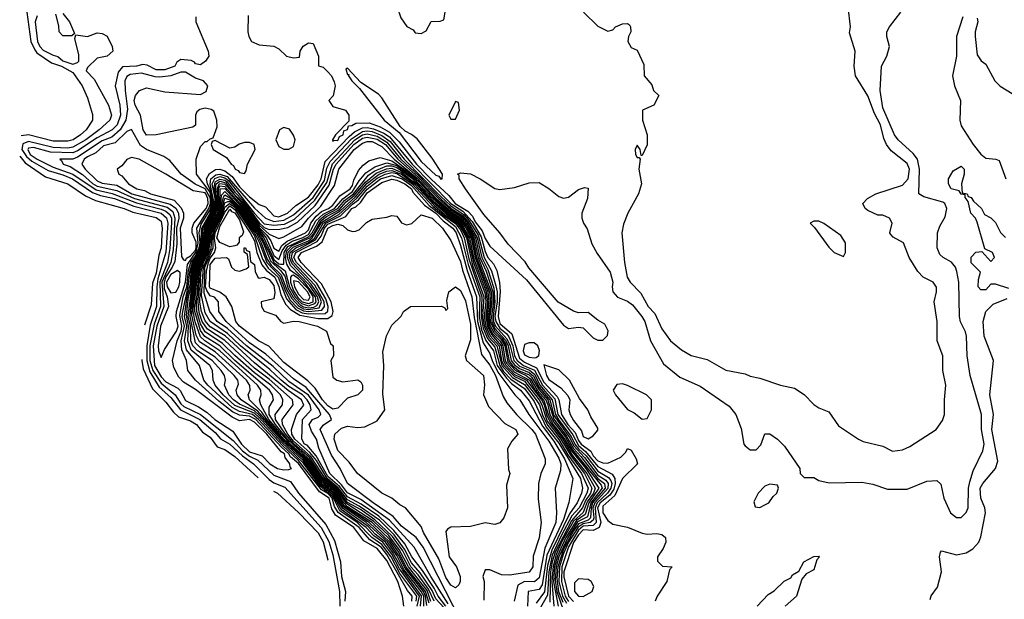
# Model space of a CAD drawing. Header units: inches. Extents: x 2380053 to 2584298, y 380219 to 546618.
# Tile 318 of 656: x 2533454 to 2537465, y 414378 to 416739. Entities that reach past the tile are written whole.
import ezdxf

# ---------------------------------------------------------------- set-up
doc = ezdxf.new("R2010")
doc.units = ezdxf.units.IN
doc.header["$MEASUREMENT"] = 0
doc.layers.add('C5431', color=7, linetype='Continuous')

msp = doc.modelspace()

# ---------------------------------------------------------------- linework, layer by layer
at = {"layer": 'C5431', "color": 2}
for points, elevation in [([(2535050, 416835.3), (2535006.4, 416833.6), (2534992, 416810), (2534991.3, 416790), (2535006.4, 416746.4), (2535031.6, 416711.6), (2535056.9, 416696.9), (2535065.4, 416685.4), (2535090, 416682), (2535110, 416694), (2535130, 416732), (2535167.3, 416732.7), (2535182, 416738), (2535188, 416770), (2535150, 416808), (2535110, 416828), (2535070, 416828)], 22), ([(2534130, 416525.3), (2534110, 416525.3), (2534070.1, 416509.9), (2534025, 416505), (2534005.7, 416505.7), (2533950, 416521.4), (2533904.5, 416515.5), (2533890, 416507.6), (2533882.3, 416490), (2533883.2, 416450), (2533893.8, 416373.8), (2533885.8, 416330), (2533863.7, 416290), (2533830, 416260.9), (2533790, 416245.4), (2533690, 416179.1), (2533670, 416171.2), (2533618, 416170), (2533624.9, 416164.9), (2533630.7, 416150), (2533660.3, 416140.3), (2533710, 416107.8), (2533750, 416072), (2533770, 416060.3), (2533850, 416043.3), (2533921.3, 416010), (2534054.7, 415974.7), (2534077.8, 415957.8), (2534086.4, 415930), (2534078.7, 415801.3), (2534069.1, 415750), (2534033.6, 415670), (2534041.5, 415570), (2534012.4, 415490), (2533998.2, 415410), (2534002.6, 415330), (2534030, 415283.9), (2534050, 415263.7), (2534098.2, 415238.2), (2534107.6, 415227.6), (2534130, 415187.1), (2534182, 415162), (2534218.1, 415138.1), (2534249.1, 415110), (2534321.9, 415061.9), (2534357.4, 415010), (2534390, 414978.9), (2534442.5, 414962.5), (2534473.1, 414930), (2534503.8, 414910), (2534530, 414904.4), (2534550, 414907), (2534562, 414910), (2534556, 414916), (2534555.1, 414930), (2534535.8, 414955.8), (2534532.3, 414970), (2534519, 414979), (2534460.4, 415050), (2534410, 415099.4), (2534390, 415110.3), (2534350, 415105), (2534319, 415119), (2534170, 415232.9), (2534121.8, 415261.8), (2534103, 415283), (2534082, 415322), (2534077.2, 415350), (2534095.6, 415430), (2534111.6, 415470), (2534115, 415490), (2534106.9, 415533.1), (2534120.5, 415610), (2534134.5, 415650), (2534141.4, 415718.6), (2534151.6, 415750), (2534170, 415776), (2534185.4, 415810), (2534188.6, 415830), (2534184.9, 415870), (2534193.8, 415906.2), (2534230, 415964.7), (2534236.4, 415990), (2534230, 416035.8), (2534174.3, 416110), (2534173.2, 416170), (2534190, 416222), (2534210, 416242), (2534218, 416242), (2534230, 416254), (2534242, 416258), (2534258, 416302), (2534257, 416330), (2534245.6, 416365.6), (2534233.6, 416373.6), (2534210, 416378.7), (2534187.3, 416372.7), (2534176.1, 416363.9), (2534170.4, 416350), (2534170.5, 416309.5), (2534159.1, 416300.9), (2534010, 416269.6), (2533970, 416267.8), (2533957.4, 416290), (2533946.3, 416350), (2533925.1, 416390), (2533920.5, 416410), (2533925.6, 416430), (2533941.6, 416450), (2533970, 416460.9), (2534045.1, 416445.1), (2534190, 416434.6), (2534214.2, 416445.8), (2534220.7, 416470), (2534202.7, 416490), (2534170, 416500.3)], 18), ([(2534790, 416541.2), (2534783.4, 416536.6), (2534790, 416516), (2534795.3, 416515.3), (2534794, 416510), (2534807.2, 416490), (2534838.3, 416458.3), (2534939.5, 416330), (2534999.6, 416279.6), (2535090, 416161.8), (2535150, 416105.5), (2535161.7, 416101.7), (2535170, 416089), (2535175.3, 416090), (2535176.4, 416110), (2535134.3, 416174.3), (2535072.9, 416252.9), (2535050.8, 416270.8), (2535024.2, 416284.2), (2535004.2, 416304.2), (2534930, 416420.5), (2534915.3, 416435.3), (2534843.3, 416483.3)], 22), ([(2535230, 416406), (2535202, 416350), (2535210, 416334), (2535230, 416334), (2535246, 416370), (2535242, 416402)], 22), ([(2533910, 416291.6), (2533890, 416282.7), (2533843.1, 416236.9), (2533795.7, 416224.3), (2533763.6, 416196.4), (2533730, 416180.3), (2533716.9, 416170), (2533706.7, 416150), (2533720.9, 416130), (2533770, 416082.5), (2533790, 416073.1), (2533850, 416064.4), (2533910.3, 416030), (2534067.4, 415987.4), (2534090.4, 415970.4), (2534101, 415950), (2534101.8, 415930), (2534093.1, 415890), (2534094.2, 415825.8), (2534085.9, 415754.1), (2534075.7, 415730), (2534048.9, 415691.1), (2534042.4, 415670), (2534043.2, 415643.2), (2534055, 415610), (2534059.8, 415570), (2534028.1, 415490), (2534018.6, 415410), (2534019.5, 415390), (2534030, 415362), (2534044.2, 415395.8), (2534093.3, 415470), (2534099.1, 415490), (2534092.1, 415530), (2534093.4, 415550), (2534129.2, 415669.2), (2534137.9, 415742.1), (2534173.6, 415793.6), (2534181.1, 415830), (2534175.7, 415890), (2534223.9, 415970), (2534231.5, 415990), (2534231.2, 416010), (2534210, 416050.3), (2534169.4, 416069.4), (2534111.2, 416110), (2534065.1, 416165.1), (2534041.2, 416181.2), (2533970, 416209.7), (2533946.8, 416226.8)], 22), ([(2534530, 416299), (2534512, 416290), (2534498, 416250), (2534510, 416222), (2534530, 416211.3), (2534550, 416211.3), (2534570, 416222), (2534576, 416250), (2534570, 416268), (2534552.9, 416292.9)], 18), ([(2534250, 416246), (2534238, 416242), (2534234, 416230), (2534242, 416210), (2534296.8, 416176.8), (2534316, 416150), (2534324.9, 416144.9), (2534331.3, 416130), (2534344.7, 416124.7), (2534350, 416116), (2534370, 416112), (2534377.2, 416122.8), (2534382, 416150), (2534414, 416210), (2534408.7, 416230), (2534390, 416238), (2534370, 416238), (2534348.1, 416231.9), (2534330, 416219), (2534310, 416215.3)], 18), ([(2533910, 416176.9), (2533890.4, 416169.6), (2533870, 416144), (2533851.3, 416130), (2533858, 416110), (2533870, 416102.8), (2533897.1, 416070), (2533930.8, 416050), (2533962.7, 416042.7), (2533986.4, 416030), (2534083.2, 416003.2), (2534112, 415972), (2534120.7, 415950), (2534121.3, 415930), (2534108.2, 415890), (2534113.7, 415773.7), (2534120.7, 415760.7), (2534130, 415758.3), (2534133, 415767), (2534150, 415777.4), (2534170, 415800.1), (2534173.2, 415810), (2534173.1, 415833.1), (2534156.7, 415870), (2534156.1, 415890), (2534163.5, 415910), (2534214.3, 415970), (2534221.8, 415990), (2534221, 416010), (2534212.6, 416030), (2534210, 416034), (2534161, 416041), (2534050, 416109.7), (2533941.2, 416170)], 26), ([(2534310, 415814), (2534270, 415831.2), (2534257.8, 415850), (2534270, 415896.1), (2534310, 415966.4), (2534317.4, 415957.4), (2534330, 415952), (2534350, 415923.9), (2534365.5, 415874.5), (2534359.9, 415860.1), (2534348.2, 415850), (2534347.5, 415832.5), (2534339.1, 415820.9), (2534330, 415817.2)], -42), ([(2536710, 415918), (2536690, 415918), (2536674, 415910), (2536692, 415892), (2536750, 415812), (2536772, 415790), (2536810, 415774), (2536818, 415790), (2536818, 415830), (2536799, 415859), (2536730, 415908.7)], 26), ([(2534430, 415686), (2534449.6, 415690.4), (2534470, 415681.1), (2534490, 415655.5), (2534493.2, 415626.8), (2534490, 415601.2), (2534438, 415590), (2534439.1, 415570), (2534450, 415551), (2534495.5, 415535.5), (2534518, 415510), (2534530, 415502.8), (2534569.5, 415510.5), (2534592, 415510), (2534666.8, 415490), (2534704, 415470), (2534719.8, 415419.8), (2534731, 415410), (2534732, 415370), (2534722, 415350), (2534730, 415282.8), (2534746, 415270), (2534770, 415264), (2534832, 415272), (2534843.6, 415263.6), (2534851.3, 415250), (2534851, 415230), (2534832, 415210), (2534790, 415197.2), (2534750, 415155.8), (2534730, 415151.7), (2534710, 415165.6), (2534688.1, 415190), (2534657.6, 415237.6), (2534628, 415268), (2534530, 415342.6), (2534468.4, 415408.4), (2534426.6, 415430), (2534349.8, 415490), (2534334.8, 415510), (2534318, 415570), (2534294.8, 415610), (2534270, 415628.4), (2534230, 415644.8), (2534227.5, 415650), (2534230, 415742), (2534250, 415767.1), (2534296, 415770), (2534304.1, 415764.1), (2534317.3, 415730), (2534330, 415719.1), (2534350, 415714.8), (2534376.5, 415723.5), (2534388, 415732), (2534382, 415782), (2534368.9, 415791.1), (2534368, 415810), (2534374, 415810), (2534378, 415798), (2534390, 415794), (2534394.4, 415754.4), (2534410, 415742), (2534412.8, 415712.8), (2534424.7, 415690)], -42), ([(2534096.9, 415716.9), (2534070, 415700.2), (2534052.5, 415670), (2534055.1, 415650), (2534070, 415626), (2534090, 415628.7), (2534102.3, 415650), (2534106.4, 415670), (2534107.8, 415707.8)], 26), ([(2534570, 415697.4), (2534563.3, 415696.7), (2534556.8, 415690), (2534557.1, 415670), (2534570, 415634.7), (2534587.4, 415607.4), (2534605, 415590), (2534630, 415583), (2534649.2, 415590), (2534650, 415610.7), (2534630, 415640.4), (2534590, 415683.4)], -14), ([(2534570, 415674.8), (2534574, 415650), (2534590, 415620.4), (2534610, 415599), (2534630, 415596.2), (2534637.5, 415610), (2534626.6, 415630), (2534590, 415670.9)], -10), ([(2535390, 414682.7), (2535350, 414689.6), (2535290, 414674), (2535210, 414671.1), (2535196.7, 414663.3), (2535190, 414653.2), (2535203.1, 414550), (2535233.4, 414510), (2535248.8, 414470), (2535248.4, 414450), (2535243.1, 414436.9), (2535230, 414424.5), (2535210, 414435.1), (2535190, 414466.3), (2535162, 414542), (2535099.7, 414650), (2535090, 414674.5), (2535025.2, 414750), (2535002.5, 414762.5), (2534970, 414789.4), (2534930, 414809.6), (2534830, 414889.7), (2534795.7, 414935.7), (2534750, 414984), (2534734.7, 415030), (2534737.6, 415050), (2534765, 415075), (2534790, 415082.8), (2534830, 415077.1), (2534859.5, 415080.5), (2534910, 415104.7), (2534942, 415150), (2534933.6, 415213.6), (2534937.2, 415330), (2534933.6, 415386.4), (2534948.9, 415451.1), (2534970, 415494), (2535008.4, 415531.6), (2535018, 415550), (2535046, 415570), (2535172, 415572), (2535185.4, 415565.4), (2535190, 415554), (2535198, 415562), (2535194.6, 415594.6), (2535202.7, 415630), (2535230, 415650.7), (2535250, 415635.5), (2535270, 415593.4), (2535290, 415498), (2535290, 415435.3), (2535268.4, 415370), (2535274.9, 415350), (2535343, 415290), (2535348, 415252), (2535344, 415210), (2535363.4, 415163.4), (2535430, 415093.4), (2535474.8, 415070), (2535482.8, 415050), (2535458.5, 415021.5), (2535441, 414990), (2535446, 414906), (2535450.8, 414890), (2535436.9, 414843.1), (2535441, 414750), (2535426, 414710), (2535410.5, 414689.5)], -42), ([(2535550, 415422.7), (2535530, 415422), (2535510, 415415.1), (2535504.7, 415390), (2535510, 415373.4), (2535530, 415364), (2535550, 415361.6), (2535558, 415362), (2535569.3, 415370.7), (2535571.5, 415391.5), (2535565.2, 415410)], 18), ([(2535590, 415333.2), (2535600.7, 415290), (2535610, 415272.4), (2535658.6, 415238.6), (2535687.5, 415207.5), (2535694.8, 415190), (2535691, 415150), (2535697.3, 415130), (2535710, 415105.5), (2535743.4, 415063.4), (2535750, 415040.7), (2535770, 415030.8), (2535790, 415044), (2535810, 415066), (2535810, 415075.3), (2535781.3, 415121.3), (2535769.3, 415150), (2535735.3, 415195.3), (2535693.3, 415270), (2535650, 415312.8)], 18), ([(2535910, 415255.3), (2535887.3, 415252.7), (2535871.3, 415230), (2535881, 415210), (2535930, 415151.3), (2535957.3, 415137.3), (2535990, 415112), (2536010, 415114), (2536028, 415150), (2536028, 415190), (2536008, 415210), (2535930, 415248.7)], 18), ([(2536510, 414846), (2536490, 414838), (2536462, 414810), (2536445.4, 414774.6), (2536450, 414754), (2536470, 414752), (2536490, 414762), (2536506, 414770), (2536523.1, 414796.9), (2536538, 414810), (2536546, 414830), (2536542, 414842)], 18), ([(2535730, 414460.7), (2535714.6, 414445.4), (2535714.9, 414410), (2535730, 414390.6), (2535750, 414388.9), (2535786.6, 414410), (2535793.6, 414430), (2535782.7, 414450), (2535770, 414458.4)], 14)]:
    msp.add_lwpolyline(points, close=True, dxfattribs=dict(at, elevation=elevation))
for points, elevation in [([(2535751.3, 416770), (2535810, 416712), (2535850, 416692), (2535870, 416698), (2535882, 416710), (2535910, 416722), (2535930, 416722.8), (2535938, 416718), (2535942.8, 416710), (2535944, 416690), (2535934.8, 416670), (2535932, 416650), (2535945.4, 416625.4), (2535970, 416614), (2535996.9, 416556.9), (2535998, 416510), (2536030, 416474), (2536036, 416450), (2536058, 416430), (2536038, 416390), (2535992, 416370), (2535991.3, 416330), (2536011, 416270), (2536010.9, 416229.1), (2535990, 416186), (2535986, 416186), (2535982, 416210), (2535970, 416228), (2535961, 416210), (2535962.8, 416190), (2535970, 416178), (2535978, 416178), (2535982, 416170), (2535976, 416130), (2535986.8, 416070), (2535974.8, 416030), (2535931.3, 415950), (2535914.4, 415905.6), (2535907.3, 415870), (2535918.7, 415750), (2535928.8, 415690), (2535940.5, 415670), (2535985.1, 415625.1), (2536014.9, 415570), (2536042.3, 415542.3), (2536070, 415478.8), (2536105.5, 415430), (2536150, 415393.4), (2536190, 415370.7), (2536254.4, 415354.4), (2536331, 415311), (2536410, 415296), (2536430, 415286), (2536470, 415278), (2536554, 415250), (2536610, 415238), (2536650, 415211.3), (2536690, 415171), (2536710, 415158), (2536750, 415142), (2536790, 415084.7), (2536872, 415030), (2536890, 415021), (2536970, 415001), (2537010, 414981), (2537050, 414986), (2537080.2, 414999.8), (2537188, 415070), (2537213.6, 415106.4), (2537222, 415130), (2537221.2, 415190), (2537226.6, 415250), (2537215.1, 415310), (2537214.5, 415370), (2537192, 415430), (2537192, 415510), (2537179.3, 415590), (2537189, 415630), (2537188.9, 415648.9), (2537175.3, 415670), (2537135.3, 415690), (2537112.9, 415712.9), (2537077.2, 415770), (2537055.3, 415830), (2537012.9, 415852.9), (2537003.2, 415863.2), (2536999, 415870), (2537008.7, 415910), (2536998, 415930), (2536970, 415942), (2536950, 415942), (2536910, 415962), (2536898, 415970), (2536888.7, 415990), (2536908, 416010), (2536942, 416030), (2537050, 416064.9), (2537073.3, 416090), (2537079.8, 416130), (2537070, 416153.6), (2537005.1, 416205.1), (2536985.6, 416230), (2536974.5, 416254.5), (2536961.1, 416310), (2536936.8, 416356.8), (2536910, 416429), (2536859, 416510), (2536853.2, 416550), (2536857.2, 416610), (2536834.6, 416685.4), (2536839, 416710), (2536829.1, 416790.9)], 22), ([(2533482.6, 416770), (2533499.7, 416650), (2533515.4, 416615.4), (2533524, 416604), (2533583.1, 416563.1), (2533624.2, 416550), (2533670, 416523.7), (2533708.2, 416470), (2533730, 416421), (2533750, 416352), (2533750.4, 416330), (2533724.4, 416290), (2533701.3, 416270), (2533672.2, 416250), (2533650, 416244.1), (2533590, 416243.7), (2533490, 416269.1), (2533459.7, 416265.3)], 6), ([(2533525, 416755), (2533516.4, 416730), (2533526.3, 416650), (2533535.9, 416630), (2533550, 416615), (2533590, 416594.3), (2533610, 416589.2), (2533630, 416571.1), (2533670, 416558.2), (2533690, 416564.4), (2533694.3, 416570), (2533695.2, 416595.2), (2533678, 416662), (2533683.1, 416676.9), (2533730, 416670.7), (2533770, 416684.7), (2533790, 416682), (2533810, 416672), (2533830.8, 416630), (2533834, 416610), (2533810.3, 416589.7), (2533770, 416582), (2533730, 416544), (2533724.4, 416530), (2533756.9, 416496.9), (2533816.4, 416390), (2533828.4, 416350), (2533821.1, 416330), (2533778.3, 416290), (2533723.2, 416250), (2533670, 416219.2), (2533650, 416215.6), (2533590, 416217.6), (2533490, 416243.1), (2533466.3, 416233.7), (2533462.9, 416210), (2533481.4, 416181.4), (2533502.9, 416162.9), (2533570, 416124.2), (2533630, 416106.7), (2533669.1, 416090), (2533750, 416035.4), (2533782.6, 416022.6), (2533840.3, 416010), (2533919.4, 415979.4), (2534030, 415950.9), (2534052.2, 415932.2), (2534056.9, 415910), (2534050, 415792), (2534017.2, 415682.8), (2534012.3, 415650), (2534011.6, 415570), (2533985.6, 415494.4), (2533971.7, 415410), (2533971.3, 415350), (2533983.8, 415303.8), (2534022.2, 415242.2), (2534070, 415199.4), (2534108.9, 415148.9), (2534187.7, 415110), (2534250, 415057.3), (2534272, 415032), (2534310, 415010.1), (2534361.6, 414961.6), (2534406.5, 414930), (2534470, 414865.6), (2534490, 414852.5), (2534534.4, 414834.4), (2534682.6, 414670), (2534713.2, 414613.2), (2534730, 414559.3), (2534757.5, 414410), (2534758.3, 414350)], 10), ([(2534171.3, 416750), (2534171.3, 416730), (2534222, 416610), (2534224.7, 416590), (2534211.3, 416570), (2534190, 416555.3), (2534170, 416559), (2534165.8, 416565.8), (2534152, 416572), (2534110, 416577), (2534094.3, 416565.7), (2534086, 416550), (2534045.7, 416534.3), (2534010, 416534.2), (2533972.9, 416552.9), (2533955.7, 416555.7), (2533930, 416549.9), (2533873, 416547), (2533855.2, 416524.8), (2533842.3, 416470), (2533861.6, 416390), (2533864.3, 416350), (2533850.8, 416310), (2533830.2, 416290), (2533770, 416257.6), (2533690, 416204.6), (2533670, 416196.4), (2533579.2, 416199.2), (2533510, 416218.2), (2533490, 416214.8), (2533487, 416210), (2533497.1, 416190), (2533524.7, 416170), (2533590, 416137.5), (2533670, 416109.6), (2533765.3, 416045.3), (2533831.4, 416031.4), (2533930, 415992.6), (2534030, 415966.6), (2534050, 415959.2), (2534065.6, 415945.6), (2534071.9, 415930), (2534072.3, 415912.3), (2534066.3, 415806.3), (2534055.5, 415750), (2534024.3, 415670), (2534027, 415570), (2534001.4, 415498.6), (2533984.3, 415410), (2533984, 415350), (2533996.5, 415310), (2534030, 415258.3), (2534086.8, 415210), (2534110, 415173.7), (2534122.4, 415162.4), (2534190.2, 415130), (2534324.2, 415024.2), (2534362.2, 414982.2), (2534390, 414960.9), (2534424, 414944), (2534490, 414883.8), (2534557.1, 414857.1), (2534589.6, 414809.6), (2534701.9, 414681.9), (2534736.6, 414616.6), (2534761.2, 414530), (2534765.4, 414470), (2534781.4, 414410), (2534779.3, 414370)], 14), ([(2533630, 416764), (2533657.1, 416730), (2533676.9, 416683.1), (2533666.4, 416673.6), (2533630, 416672.7), (2533615.1, 416690), (2533613.8, 416713.8), (2533601.5, 416761.5)], 10), ([(2534384.7, 416755.3), (2534382.8, 416690), (2534387.3, 416670), (2534398.8, 416650), (2534430, 416636.3), (2534490, 416630.7), (2534510, 416620.7), (2534541, 416590), (2534570, 416583.1), (2534593.8, 416586.2), (2534596.9, 416610), (2534608.4, 416631.6), (2534630, 416644.2), (2534650, 416642), (2534671.8, 416590), (2534671.3, 416551.3), (2534690, 416546), (2534710, 416526.8), (2534724, 416510), (2534734.8, 416485.2), (2534738.8, 416470), (2534731.1, 416428.9), (2534714, 416410), (2534730, 416384.7), (2534782, 416370), (2534794.8, 416350), (2534794.8, 416325.2), (2534740.7, 416270), (2534728, 416250), (2534730, 416242), (2534732.5, 416247.5), (2534750, 416246.3), (2534757, 416263), (2534772.2, 416270), (2534774, 416286), (2534790, 416292), (2534794, 416306), (2534807.7, 416307.7), (2534823.3, 416316.7), (2534878.3, 416318.3), (2534922.2, 416302.2), (2534960.4, 416280.4), (2535000.6, 416240.6), (2535070.8, 416150), (2535130, 416089.2), (2535202.2, 416022.2), (2535228.7, 415990), (2535279.1, 415959.1), (2535298.1, 415938.1), (2535310, 415914.7), (2535338.3, 415878.3), (2535350, 415847.9), (2535370, 415816.4), (2535519.1, 415679.1), (2535670, 415494.4), (2535690, 415480.3), (2535730, 415486), (2535750, 415483), (2535790, 415442.3), (2535810, 415432.8), (2535827, 415433), (2535830, 415433.4), (2535848.3, 415451.7), (2535851.1, 415471.1), (2535838.5, 415498.5), (2535810, 415514.5), (2535770, 415546), (2535730, 415545.2), (2535710, 415552), (2535647.5, 415587.5), (2535528.3, 415728.3), (2535512.7, 415752.7), (2535444.1, 415824.1), (2535410.8, 415870.8), (2535345, 415945), (2535269.7, 416050), (2535244.5, 416090), (2535244, 416104), (2535238, 416110), (2535250, 416114.8), (2535290.5, 416110.5), (2535330, 416091), (2535390, 416050.8), (2535410, 416047.3), (2535470, 416054.8), (2535530, 416074.8), (2535570, 416076), (2535610, 416051.3), (2535650, 416018), (2535670, 416011.3), (2535690, 416016), (2535730, 416047.3), (2535754.8, 416054.8), (2535770, 416052), (2535767.7, 416010), (2535744.7, 415950), (2535744.7, 415930), (2535751, 415910), (2535766.4, 415886.4), (2535785.2, 415825.2), (2535806.2, 415786.2), (2535859.3, 415710), (2535870.3, 415670), (2535867.3, 415650), (2535870.4, 415630), (2535889, 415609), (2535930, 415591.8), (2535950, 415577.6), (2535988.7, 415530), (2536000.3, 415510), (2536023.7, 415430), (2536076.7, 415336.7), (2536142.9, 415282.9), (2536225.8, 415245.8), (2536344.5, 415164.5), (2536371, 415130), (2536394, 415074), (2536404.9, 415010), (2536410, 415002.8), (2536430, 414986), (2536454, 414986), (2536473.2, 415006.8), (2536490, 415052), (2536510, 415051.3), (2536542, 415030), (2536570, 415002), (2536632, 414910), (2536634, 414890), (2536650, 414874), (2536690, 414874), (2536710, 414862), (2536751.6, 414851.6), (2536884.7, 414855.3), (2536930, 414846.8), (2536990, 414826.8), (2537070, 414826), (2537150, 414858.8), (2537190, 414861), (2537206.4, 414846.4), (2537218.8, 414790), (2537246.8, 414730), (2537270, 414711), (2537290, 414711), (2537310, 414731.3), (2537318, 414750), (2537319.7, 414830), (2537324.4, 414855.6), (2537338.6, 414901.4), (2537378.2, 414981.8), (2537383.9, 415010), (2537372.8, 415070), (2537372.1, 415130), (2537326.6, 415290), (2537314.5, 415370), (2537311.6, 415450), (2537307.6, 415467.6), (2537287.6, 415507.6), (2537282.9, 415530), (2537280.5, 415670), (2537272.5, 415712.5), (2537266.9, 415730), (2537250.8, 415750.8), (2537216, 415770), (2537202.7, 415782.7), (2537191.5, 415810), (2537193.3, 415870), (2537202.6, 415897.4), (2537224.4, 415935.6), (2537231.2, 415970), (2537222.9, 415990), (2537215.2, 415995.2), (2537137.6, 416017.6), (2537117.2, 416030), (2537119.3, 416130), (2537112.2, 416170), (2537094.1, 416194.1), (2537032.8, 416250), (2537018, 416270), (2536970, 416379.3), (2536960.3, 416450), (2536965.7, 416550), (2536987.4, 416590), (2536998, 416630), (2536986.6, 416670), (2536987, 416690), (2536997.6, 416710), (2537044.4, 416770)], 18), ([(2537297, 416750), (2537271.3, 416670), (2537270.2, 416590), (2537254.9, 416510), (2537262.6, 416470), (2537287.2, 416410), (2537284.9, 416330), (2537290, 416306.8), (2537338.4, 416230), (2537370, 416190.7), (2537390, 416174.8), (2537431.1, 416171.1), (2537444.7, 416164.7), (2537471.3, 416090)], 18), ([(2537354.9, 416745.1), (2537358, 416730), (2537346.8, 416690), (2537346.8, 416670), (2537355.3, 416595.3), (2537370.8, 416570.8), (2537390, 416558), (2537426.8, 416490), (2537448, 416468), (2537498, 416438)], 22), ([(2535018.4, 414350), (2535014.2, 414390), (2534994.6, 414450), (2534950, 414536), (2534910, 414584.2), (2534855.6, 414615.6), (2534815.5, 414670), (2534740.7, 414720.7), (2534726.2, 414746.2), (2534715.4, 414790), (2534675.6, 414815.6), (2534590, 414930.3), (2534557.9, 414957.9), (2534550.7, 414970), (2534518.7, 414998.7), (2534415.5, 415110), (2534390, 415123.8), (2534350, 415127.8), (2534321.3, 415141.3), (2534265.1, 415185.1), (2534169.8, 415270), (2534138.5, 415310), (2534133.3, 415350), (2534113.9, 415393.9), (2534112.3, 415430), (2534125.5, 415490), (2534116.6, 415530), (2534118.3, 415550), (2534140.9, 415650), (2534147.7, 415712.3), (2534157.4, 415750), (2534190.8, 415810), (2534195.4, 415890), (2534230, 415950.4), (2534241.3, 415990), (2534235.2, 416035.2), (2534218.9, 416070), (2534214.7, 416090), (2534227.2, 416112.8), (2534251.9, 416128.1), (2534270, 416129.6), (2534290, 416123.4), (2534320, 416100), (2534350, 416058), (2534390, 416017.1), (2534430, 415986.4), (2534456.1, 415976.1), (2534490, 415939.3), (2534510, 415935.1), (2534545.1, 415950), (2534578.6, 415981.4), (2534630, 416015.7), (2534670, 416065.9), (2534682.9, 416090), (2534698.4, 416161.6), (2534796.9, 416263.1), (2534818.2, 416281.8), (2534850, 416298), (2534870, 416300.3), (2534894.8, 416294.8), (2534937, 416277), (2534961, 416261), (2535053.1, 416150), (2535130, 416071.4), (2535210.5, 415990), (2535259, 415959), (2535297.2, 415917.2), (2535334, 415854), (2535350, 415794.9), (2535361.6, 415770), (2535384.5, 415744.5), (2535397.5, 415717.5), (2535408.8, 415668.8), (2535411.8, 415631.8), (2535403.8, 415530), (2535410, 415501.6), (2535459.3, 415459.3), (2535490, 415360.5), (2535510, 415343.2), (2535560.2, 415320.2), (2535590, 415261.7), (2535644.3, 415204.3), (2535650.9, 415190), (2535661.6, 415130), (2535687.2, 415090), (2535716.8, 415056.8), (2535730, 415025), (2535741.6, 415010), (2535780.5, 414980.5), (2535790, 414962.7), (2535810, 414941.4), (2535830, 414933.8), (2535850, 414932.8), (2535902.8, 414957.2), (2535922.9, 414977.1), (2535930, 414992), (2535944.7, 414984.7), (2535966, 414950), (2535971, 414930), (2535910, 414869.6), (2535879, 414801), (2535830, 414756.4), (2535829.6, 414730), (2535850, 414698.4), (2535870, 414684.4), (2535930, 414671.7), (2535990, 414646.8), (2536010, 414642.8), (2536050, 414646), (2536070, 414641), (2536084.7, 414630), (2536086, 414610), (2536075.3, 414584.7), (2536052, 414550), (2536052.7, 414532.7), (2536072.7, 414512.7), (2536112, 414510), (2536102, 414498), (2536090.8, 414450), (2536050.8, 414390), (2536042.8, 414370)], 14), ([(2535052.1, 414370), (2535052.5, 414390), (2535033.5, 414413.5), (2534950, 414559.9), (2534927.3, 414590), (2534880.3, 414620.3), (2534836.9, 414670), (2534751.4, 414731.4), (2534736.1, 414756.1), (2534726.4, 414790), (2534710, 414808.1), (2534683.3, 414823.3), (2534590, 414943.4), (2534524.4, 415004.4), (2534427.3, 415110), (2534402.1, 415130), (2534350, 415143), (2534319.6, 415159.6), (2534221, 415250), (2534204, 415270), (2534186.6, 415330), (2534133.9, 415393.9), (2534125.9, 415430), (2534134.4, 415490), (2534125.2, 415530), (2534136.5, 415610), (2534150, 415664.1), (2534153, 415710), (2534163.3, 415750), (2534194.2, 415810), (2534201.6, 415890), (2534234.2, 415950), (2534246.3, 415990), (2534230.4, 416070), (2534232.9, 416090), (2534252.8, 416107.2), (2534270, 416109.8), (2534299.9, 416099.9), (2534410, 415970.8), (2534455.2, 415930), (2534490, 415917), (2534530, 415921.9), (2534570, 415943.3), (2534650, 416014.3), (2534695.9, 416084.1), (2534705.7, 416134.3), (2534718.9, 416161.1), (2534806.2, 416253.8), (2534850, 416283.2), (2534870, 416286.5), (2534890, 416283.2), (2534930, 416266.8), (2534963, 416243), (2535020.8, 416170), (2535170, 416019.2), (2535210, 415981), (2535264.3, 415944.3), (2535283.1, 415923.1), (2535321.3, 415861.3), (2535346, 415770), (2535376.4, 415716.4), (2535394.1, 415654.1), (2535399.5, 415630), (2535399.7, 415590), (2535389.9, 415530.1), (2535393.3, 415510), (2535410, 415482.1), (2535438.5, 415458.5), (2535446.4, 415446.4), (2535462.6, 415410), (2535470.4, 415370), (2535480.1, 415350), (2535506.7, 415330), (2535551, 415311), (2535584, 415250), (2535633.7, 415193.7), (2535647, 415130), (2535707.4, 415047.4), (2535730, 415004.2), (2535759.7, 414979.7), (2535810, 414918.8), (2535867.5, 414887.5), (2535878.2, 414870), (2535880.4, 414850), (2535874.2, 414825.8), (2535857.7, 414802.3), (2535819.1, 414770), (2535808.6, 414750), (2535822.3, 414690), (2535815.2, 414670), (2535790, 414658), (2535750, 414660.6), (2535730, 414640.2), (2535710, 414608.7), (2535670.8, 414490), (2535671, 414469), (2535690.1, 414390), (2535710, 414368.8)], 10), ([(2535069.9, 414370), (2535071.6, 414390), (2535003.2, 414483.2), (2534967.9, 414550), (2534930, 414600.9), (2534889.3, 414629.3), (2534828.7, 414690), (2534757.9, 414737.9), (2534730, 414795.5), (2534678.5, 414838.5), (2534610, 414932.4), (2534519.2, 415019.2), (2534430, 415117.7), (2534410, 415136), (2534330, 415167.7), (2534283.1, 415210), (2534250.7, 415250), (2534241.8, 415270), (2534239.3, 415310), (2534228, 415330), (2534152.9, 415392.9), (2534138.8, 415430), (2534142.1, 415490), (2534133.4, 415533.4), (2534142.4, 415610), (2534152.7, 415650), (2534157.6, 415710), (2534163.6, 415736.4), (2534197.6, 415810), (2534207.8, 415890), (2534238.6, 415950), (2534250, 415985.8), (2534250, 416010), (2534238.1, 416070), (2534248.7, 416091.3), (2534270, 416099.5), (2534290, 416094.7), (2534304.4, 416084.4), (2534410, 415949.4), (2534450, 415907.1), (2534490, 415901.2), (2534533.5, 415906.5), (2534574.2, 415925.8), (2534657, 416003), (2534705.1, 416074.9), (2534727.9, 416152.1), (2534819.9, 416250), (2534850, 416270), (2534870, 416274.5), (2534910, 416264.2), (2534950, 416240.4), (2535007.2, 416170), (2535081.6, 416101.6), (2535168, 416010), (2535212.1, 415970), (2535259.5, 415939.5), (2535278.4, 415918.4), (2535318.1, 415850), (2535336.6, 415770), (2535361.4, 415721.4), (2535385.7, 415645.7), (2535390, 415590), (2535382.9, 415530), (2535385, 415510), (2535392.8, 415490), (2535439.2, 415439.2), (2535452.4, 415410), (2535466.6, 415350), (2535490, 415327.3), (2535531.4, 415311.4), (2535553, 415293), (2535573.1, 415250), (2535624, 415190), (2535637.4, 415130), (2535650, 415106.8), (2535700.9, 415040.9), (2535716, 415010), (2535730, 414990.4), (2535761.6, 414961.6), (2535810, 414899.4), (2535853.3, 414873.3), (2535861.7, 414861.7), (2535865.9, 414850), (2535862.6, 414830), (2535848.5, 414810), (2535806.1, 414770), (2535799.1, 414750), (2535803.1, 414690), (2535790, 414677.7), (2535750, 414675), (2535730, 414659), (2535690, 414590.9), (2535663.2, 414510), (2535661.6, 414450), (2535676.7, 414390), (2535690, 414368.9)], 6), ([(2535073.9, 414350), (2535082.4, 414390), (2535001.4, 414501.4), (2534970, 414561.5), (2534932.9, 414610), (2534896.3, 414636.3), (2534865.7, 414670), (2534763.4, 414743.4), (2534730, 414803.6), (2534682.5, 414842.5), (2534610, 414941.3), (2534522.9, 415022.9), (2534430, 415127.7), (2534410, 415145.3), (2534350, 415172.5), (2534325, 415190), (2534306.7, 415210), (2534287.8, 415250), (2534292.4, 415270), (2534288.7, 415290), (2534275, 415310), (2534238.4, 415350), (2534178.9, 415390), (2534159.7, 415410), (2534151.7, 415430), (2534149.8, 415490), (2534140.6, 415530), (2534166.6, 415730), (2534201, 415810), (2534212.7, 415890), (2534243, 415950), (2534253.8, 415986.2), (2534245.9, 416054.1), (2534250, 416077.7), (2534270, 416089.4), (2534290, 416085.3), (2534298.8, 416078.8), (2534330, 416036), (2534362.6, 416002.6), (2534430, 415910.8), (2534450, 415892.3), (2534470, 415883.6), (2534514.5, 415885.5), (2534547.1, 415892.9), (2534586.2, 415913.8), (2534657.5, 415982.5), (2534715.3, 416064.7), (2534732.8, 416130), (2534743.1, 416150), (2534815.2, 416230), (2534850, 416255.5), (2534870, 416260.8), (2534910, 416252.4), (2534945, 416230), (2534994.7, 416170), (2535077.5, 416097.5), (2535159.6, 416010), (2535210, 415965), (2535255.5, 415935.5), (2535274.3, 415914.3), (2535310.6, 415850), (2535328.2, 415770), (2535353.8, 415713.8), (2535382, 415630), (2535383.9, 415590), (2535375.9, 415530), (2535378.2, 415510), (2535390, 415480.8), (2535433.6, 415433.6), (2535444.5, 415410), (2535456.7, 415350), (2535470, 415332.6), (2535490, 415317.3), (2535530, 415302.1), (2535546.8, 415286.8), (2535570, 415241.8), (2535614.4, 415190), (2535630, 415126.6), (2535695.3, 415035.3), (2535710, 415004.8), (2535755, 414955), (2535810, 414882.7), (2535842.4, 414862.4), (2535852.1, 414850), (2535850.4, 414829.6), (2535796.9, 414770), (2535789.7, 414750), (2535793.2, 414710), (2535790, 414700.3), (2535778.2, 414690), (2535750, 414685.5), (2535728.6, 414671.4), (2535690, 414609.9), (2535670, 414563.6), (2535653.8, 414510), (2535651.1, 414450), (2535665.3, 414390), (2535682.1, 414362.1)], 2), ([(2535086.3, 414350), (2535091.6, 414391.6), (2535014.5, 414494.5), (2534973.3, 414570), (2534943.7, 414610), (2534902.7, 414642.7), (2534873.6, 414673.6), (2534768.5, 414748.5), (2534731.3, 414810), (2534686.3, 414846.3), (2534610.1, 414950), (2534526.6, 415026.6), (2534424.4, 415144.4), (2534356.2, 415190), (2534340.3, 415210), (2534336.4, 415230), (2534345.8, 415254.2), (2534342.7, 415270), (2534327.2, 415290), (2534250, 415364), (2534190, 415401.4), (2534170, 415422), (2534147.9, 415530), (2534153.5, 415610), (2534171.2, 415730), (2534204.5, 415810), (2534217, 415890), (2534247.4, 415950), (2534256.8, 415983.2), (2534251.9, 416050), (2534255.1, 416070), (2534270, 416081.3), (2534294, 416074), (2534327.1, 416030), (2534358.4, 415998.4), (2534430, 415901.2), (2534470, 415864.7), (2534510, 415848), (2534530, 415853.6), (2534603.8, 415896.2), (2534630, 415930.2), (2534680.7, 415979.3), (2534736.3, 416063.7), (2534753.8, 416130), (2534816.5, 416210), (2534850, 416235.4), (2534870, 416242.3), (2534890, 416242.2), (2534930, 416222.8), (2534979.2, 416170), (2535073.6, 416093.6), (2535151.3, 416010), (2535210, 415958.9), (2535251.6, 415931.6), (2535278.6, 415898.6), (2535304.7, 415850), (2535321.9, 415770), (2535375, 415630), (2535377.8, 415590), (2535369.2, 415530.8), (2535371.4, 415510), (2535389.1, 415470), (2535419.9, 415439.9), (2535435.1, 415415.1), (2535448.4, 415348.4), (2535461.7, 415330), (2535486.5, 415310), (2535530, 415292.5), (2535540.8, 415280.8), (2535570, 415230.3), (2535605.4, 415190), (2535630, 415111.2), (2535682.2, 415042.2), (2535710, 414991.7), (2535740, 414960), (2535809.1, 414869.1), (2535836.5, 414850), (2535838.9, 414830), (2535788.1, 414770), (2535782, 414750), (2535779.9, 414710), (2535770, 414700.6), (2535730, 414684.7), (2535710, 414656.2), (2535670, 414582.3), (2535646.2, 414510), (2535642.9, 414462.9), (2535649.7, 414409.7), (2535666.3, 414366.3)], -2), ([(2533454, 416182.4), (2533475.8, 416155.8), (2533559, 416099), (2533650.4, 416070), (2533721.6, 416021.6), (2533762.8, 416002.8), (2533879.1, 415970), (2533915, 415955), (2534010, 415932.9), (2534030, 415918.7), (2534034.8, 415890), (2534030, 415809.2), (2534021.1, 415778.9), (2534010, 415705.6), (2533995, 415665), (2533990, 415577.2), (2533962.3, 415494.3)], 6), ([(2535099.9, 414350), (2535100.1, 414390), (2535090.2, 414410), (2535019.5, 414499.5), (2534990, 414556.4), (2534952.1, 414612.1), (2534865.8, 414690), (2534770, 414756.3), (2534737.1, 414810), (2534680.7, 414860.7), (2534617, 414950), (2534530.5, 415030), (2534461.2, 415110), (2534440.6, 415140.6), (2534390.8, 415190), (2534385.1, 415210), (2534393.5, 415230), (2534391.9, 415248.1), (2534377.9, 415270), (2534250, 415385.7), (2534186.2, 415426.2), (2534173.4, 415453.4), (2534155.1, 415535.1), (2534158.6, 415610), (2534175.1, 415730), (2534207.9, 415810), (2534221.2, 415890), (2534257.7, 415970), (2534261.7, 415990), (2534258, 416050), (2534268, 416072), (2534290, 416068.5), (2534299, 416059), (2534354.8, 415994.8), (2534430, 415891.9), (2534460.5, 415860.5), (2534477.6, 415837.6), (2534490, 415807.5), (2534510, 415796.5), (2534521.4, 415818.6), (2534543.1, 415836.9), (2534617.9, 415870), (2534630, 415882.5), (2534640.4, 415910), (2534661.8, 415938.2), (2534683, 415957), (2534712.7, 415970), (2534730, 415983.4), (2534758.5, 416021.5), (2534799.8, 416050), (2534810, 416064), (2534814.9, 416085.1), (2534835, 416125), (2534854, 416146), (2534876.3, 416163.7), (2534922.4, 416177.6), (2534970, 416164.5), (2535037.3, 416117.3), (2535079.9, 416079.9), (2535147.1, 416007.1), (2535210, 415952.8), (2535250, 415926), (2535274.9, 415894.9), (2535299, 415850), (2535315.7, 415770), (2535368, 415630), (2535371.7, 415590), (2535363.6, 415530), (2535370, 415494.1), (2535385.1, 415465.1), (2535415.4, 415435.4), (2535430, 415410), (2535443.3, 415343.3), (2535473.3, 415310), (2535517, 415290), (2535535.7, 415275.7), (2535562.4, 415230), (2535597, 415190), (2535605.9, 415170), (2535614.3, 415130), (2535630, 415099), (2535677.5, 415037.5), (2535706.2, 414986.2), (2535822.6, 414842.6), (2535826.6, 414830), (2535780.3, 414770), (2535766.8, 414713.2), (2535727.2, 414692.8), (2535686.5, 414630), (2535650, 414550.4), (2535639.7, 414510), (2535636.1, 414456.1), (2535642, 414410), (2535670.1, 414330)], -6), ([(2535113, 414353), (2535107.8, 414390), (2535098.6, 414410), (2535024.2, 414504.2), (2534997.4, 414557.4), (2534962.3, 414610), (2534877.6, 414690), (2534777.7, 414757.7), (2534737, 414817), (2534683.9, 414863.9), (2534623.9, 414950), (2534557.2, 415010), (2534520.3, 415050), (2534469.5, 415110), (2534436.5, 415170), (2534431.1, 415190), (2534437.7, 415210), (2534436.5, 415230), (2534423.2, 415250), (2534269.9, 415390), (2534208.4, 415430), (2534190, 415447.2), (2534168.4, 415508.4), (2534161.4, 415550), (2534163.7, 415610), (2534179.1, 415730), (2534211.6, 415810), (2534225.4, 415890), (2534261.4, 415970), (2534265.3, 415990), (2534264.1, 416050), (2534270, 416062.2), (2534290, 416059.5), (2534360.1, 415980.1), (2534409.3, 415909.3), (2534458.1, 415850), (2534490, 415778.8), (2534510, 415762.1), (2534523, 415797), (2534540, 415820), (2534564, 415836), (2534605, 415850), (2534630, 415864.4), (2534660.7, 415919.3), (2534690, 415946.8), (2534736, 415970), (2534771, 416009), (2534810, 416038.7), (2534837.5, 416082.5), (2534864.8, 416115.2), (2534900.6, 416139.4), (2534950, 416155.3), (2534990, 416144.2), (2535055.9, 416095.9), (2535136.7, 416010), (2535190, 415962.5), (2535250, 415919.2), (2535271.3, 415891.3), (2535293.3, 415850), (2535309.5, 415769.5), (2535361.4, 415630), (2535365.7, 415590), (2535358.1, 415530), (2535365.3, 415490), (2535380.8, 415460.8), (2535410.8, 415430.8), (2535422.8, 415410), (2535432, 415350), (2535438, 415338), (2535470, 415303.2), (2535530.7, 415270.7), (2535554.6, 415230), (2535590, 415187.3), (2535607.9, 415127.9), (2535628, 415090), (2535672.9, 415032.9), (2535701.8, 414981.8), (2535760.3, 414910), (2535812.8, 414830), (2535772.6, 414770), (2535757.2, 414722.8), (2535722, 414698), (2535679.5, 414630), (2535644.9, 414555.1), (2535633.3, 414510), (2535629.2, 414449.2), (2535648.3, 414350)], -10), ([(2535122.1, 414362.1), (2535107, 414410), (2535028.9, 414508.9), (2534998.5, 414570), (2534961.9, 414621.9), (2534889.4, 414690), (2534790, 414755), (2534774.3, 414770), (2534740.1, 414820.1), (2534687.1, 414867.1), (2534630.5, 414950.5), (2534544.7, 415030), (2534495.9, 415090), (2534469.9, 415130.1), (2534470, 415160.5), (2534488.4, 415190), (2534484.5, 415210), (2534471.3, 415230), (2534330, 415350.9), (2534270, 415409.9), (2534208.9, 415448.9), (2534190, 415473.2), (2534168, 415550), (2534168.7, 415608.7), (2534179.2, 415710), (2534189.3, 415750), (2534215.7, 415810), (2534224.6, 415875.4), (2534262, 415958), (2534268.9, 415990), (2534270.4, 416049.6), (2534290, 416050.5), (2534357.1, 415977.1), (2534449.1, 415850), (2534490, 415761.9), (2534510, 415744.2), (2534517, 415743), (2534530, 415742.8), (2534531.3, 415790), (2534545.8, 415814.2), (2534630, 415854.2), (2534645.8, 415870), (2534676.1, 415923.9), (2534698.1, 415941.9), (2534750.3, 415969.7), (2534777.8, 416002.2), (2534814.3, 416030), (2534875.2, 416104.8), (2534897.9, 416122.1), (2534950, 416142.9), (2534970, 416143), (2534990, 416136.1), (2535050, 416094.5), (2535140.1, 416000.1), (2535204.6, 415944.6), (2535250, 415912.4), (2535287.2, 415850), (2535304.7, 415764.7), (2535354.7, 415630), (2535359.7, 415590), (2535352.5, 415530), (2535359.3, 415490), (2535375.9, 415455.9), (2535415.6, 415410), (2535424.7, 415350), (2535432.6, 415332.6), (2535470, 415294.1), (2535518.8, 415270), (2535579.5, 415190), (2535590.8, 415170), (2535599.9, 415130), (2535616.1, 415096.1), (2535666.7, 415030), (2535705.4, 414965.4), (2535765, 414890), (2535799.2, 414830), (2535791.7, 414810), (2535765.8, 414774.2), (2535750, 414731.1), (2535710, 414695.4), (2535664.2, 414615.8), (2535639.8, 414560.2), (2535627.1, 414512.9), (2535622.4, 414450), (2535630.1, 414349.9)], -14), ([(2535128.9, 414368.9), (2535113.7, 414413.7), (2535037.9, 414510), (2535000.6, 414580.6), (2534957.9, 414637.9), (2534895.5, 414695.5), (2534786.5, 414766.5), (2534743.7, 414823.7), (2534690.9, 414870), (2534635.1, 414955.1), (2534572.1, 415010), (2534536.3, 415050), (2534495.5, 415110), (2534494.4, 415130), (2534524.1, 415170), (2534526.3, 415190), (2534517, 415210), (2534476.9, 415250), (2534410, 415300.6), (2534330.5, 415370.5), (2534280.3, 415420.3), (2534210, 415466.7), (2534190, 415499.9), (2534175.9, 415550), (2534173.8, 415590), (2534186.9, 415730), (2534219.9, 415810), (2534230, 415879.3), (2534263.6, 415950), (2534273.6, 415990), (2534276.4, 416023.6), (2534290, 416038.4), (2534354.1, 415974.1), (2534437.5, 415857.5), (2534488.9, 415750), (2534536.1, 415716.1), (2534553.8, 415650), (2534575.9, 415610), (2534602.6, 415582.6), (2534630, 415573.6), (2534656.7, 415583.3), (2534661.2, 415590), (2534658.7, 415610), (2534612.1, 415672.1), (2534590, 415694.4), (2534557.3, 415717.3), (2534542.6, 415742.6), (2534537.1, 415770), (2534542.8, 415797.2), (2534562.9, 415817.1), (2534636, 415850), (2534652.7, 415867.3), (2534681.2, 415918.8), (2534703.5, 415936.5), (2534755.1, 415964.9), (2534783.8, 415996.2), (2534817.2, 416022.8), (2534862.6, 416077.4), (2534905.8, 416114.2), (2534948.3, 416131.7), (2534970, 416133.9), (2535010, 416116.8), (2535069.6, 416070), (2535125.7, 416005.7), (2535201.1, 415941.1), (2535244.8, 415910), (2535280.4, 415850), (2535302.7, 415750), (2535350, 415622.1), (2535353.6, 415590), (2535346.5, 415530), (2535353.3, 415490), (2535371, 415451), (2535407.8, 415410), (2535417.6, 415350), (2535425.8, 415330), (2535470, 415284.6), (2535510, 415265.9), (2535570.5, 415190), (2535581.5, 415170), (2535603.6, 415103.6), (2535658, 415030), (2535700.4, 414960.4), (2535755.4, 414890), (2535785.2, 414830), (2535779.1, 414810), (2535759.4, 414780.6), (2535747.2, 414750), (2535702.2, 414697.8), (2535636.2, 414570), (2535623.3, 414530), (2535617, 414490), (2535614.1, 414365.9)], -18), ([(2535142.1, 414370), (2535119.5, 414419.5), (2535077.6, 414477.6), (2535048.2, 414510), (2535014.5, 414574.5), (2534973.1, 414633.1), (2534901.5, 414701.5), (2534842.8, 414742.8), (2534790, 414772.1), (2534747.4, 414827.4), (2534698.5, 414870), (2534639.6, 414959.6), (2534570, 415022.3), (2534546.8, 415050), (2534525, 415090), (2534523.1, 415110), (2534568.5, 415170), (2534565.6, 415190), (2534470, 415274.7), (2534410, 415319.4), (2534290, 415431.8), (2534218.6, 415478.6), (2534197.9, 415510), (2534185.4, 415545.4), (2534180.7, 415590), (2534187.2, 415710), (2534191.7, 415731.7), (2534224.1, 415810), (2534230.9, 415870), (2534267.6, 415950), (2534283.7, 416016.3), (2534290, 416025.4), (2534310, 416012.9), (2534350, 415972.5), (2534422.8, 415870), (2534445.3, 415830), (2534475.8, 415755.8), (2534517, 415717), (2534533.9, 415693.9), (2534546.9, 415646.9), (2534567.9, 415607.9), (2534597.1, 415577.1), (2534610, 415569.1), (2534630, 415565.4), (2534652.6, 415567.4), (2534665.2, 415574.8), (2534672.6, 415590), (2534667, 415610), (2534636.3, 415656.3), (2534557.5, 415737.5), (2534544.7, 415770), (2534548, 415792), (2534567.9, 415812.1), (2534630, 415838.6), (2534646.2, 415850), (2534685.6, 415914.4), (2534759.9, 415960.1), (2534822.4, 416017.6), (2534868.9, 416071.1), (2534918.9, 416110), (2534950, 416122.3), (2534970, 416124.8), (2535010, 416109.6), (2535061.6, 416070), (2535142.9, 415982.9), (2535185.8, 415945.8), (2535236.8, 415910), (2535253.2, 415890), (2535273.7, 415850), (2535299.2, 415739.2), (2535345.5, 415610), (2535340.1, 415530), (2535347.5, 415487.5), (2535365.5, 415445.5), (2535397.9, 415410), (2535417.8, 415330), (2535461.3, 415281.3), (2535510, 415253.2), (2535558.7, 415190), (2535572, 415170), (2535585.5, 415125.5), (2535605.3, 415085.3), (2535650, 415028.5), (2535686.6, 414966.6), (2535743.5, 414890), (2535770.1, 414830), (2535764.4, 414810), (2535732.9, 414750), (2535703, 414717), (2535660.9, 414639.1), (2535623, 414557), (2535610.4, 414490), (2535604.9, 414395.1), (2535568.5, 414331.5)], -22), ([(2535182.7, 414342.7), (2535150, 414379.6), (2535134, 414414), (2535085.3, 414485.3), (2535050, 414525.6), (2535021.9, 414581.9), (2534979.7, 414639.7), (2534919.6, 414699.6), (2534837.6, 414757.6), (2534790, 414782.9), (2534751.5, 414831.5), (2534706.2, 414870), (2534662.7, 414942.7), (2534635.9, 414975.9), (2534575.4, 415030), (2534563.2, 415050), (2534562, 415070), (2534581.8, 415130), (2534611, 415169), (2534601.7, 415190), (2534547.8, 415227.8), (2534410, 415340.4), (2534290.5, 415450.5), (2534230, 415487.6), (2534210, 415511.5), (2534194.6, 415550), (2534187.7, 415587.7), (2534192, 415710), (2534203.3, 415750), (2534224.6, 415795.4), (2534235.7, 415870), (2534272.2, 415950), (2534290, 416011.1), (2534310, 416005.6), (2534330, 415989.1), (2534416.8, 415870), (2534438.3, 415830), (2534462.9, 415762.9), (2534479.1, 415739.1), (2534519.8, 415699.8), (2534541.4, 415641.4), (2534562.4, 415602.4), (2534591.4, 415571.4), (2534610, 415561.1), (2534630, 415557.9), (2534674.5, 415565.5), (2534683.1, 415590), (2534673.9, 415613.9), (2534641.6, 415661.6), (2534563.6, 415743.6), (2534552.6, 415770), (2534555.9, 415790), (2534579.3, 415810), (2534630, 415831.5), (2534653.3, 415846.7), (2534690.2, 415910), (2534754.5, 415945.5), (2534827.9, 416012.1), (2534870, 416060.4), (2534910, 416093.5), (2534942.3, 416110), (2534970, 416115.7), (2534990, 416111.7), (2535010, 416100.6), (2535053.6, 416070), (2535138.4, 415978.4), (2535181.4, 415941.4), (2535230, 415908.2), (2535250, 415882.1), (2535265.3, 415850), (2535284.2, 415764.2), (2535337.4, 415610), (2535333.7, 415530), (2535341.9, 415481.9), (2535359.7, 415439.7), (2535390, 415405.3), (2535409.8, 415330), (2535425.7, 415305.7), (2535454.9, 415274.9), (2535510, 415236.1), (2535550, 415183.6), (2535599.1, 415079.1), (2535650, 415013.2), (2535738.6, 414870), (2535746.4, 414830), (2535742.2, 414810), (2535725.3, 414770), (2535694.4, 414725.6), (2535621.6, 414578.4), (2535604.7, 414515.3), (2535592.6, 414407.4), (2535557.9, 414362.1)], -26), ([(2537484, 415644), (2537430, 415661.2), (2537410, 415662), (2537390, 415639), (2537370, 415639), (2537359, 415650), (2537360.2, 415679.8), (2537368, 415710), (2537330, 415748), (2537330, 415771.3), (2537350, 415792), (2537374, 415794), (2537410, 415754), (2537426, 415770), (2537418, 415790), (2537386, 415806), (2537354.6, 415914.6), (2537348.7, 415930), (2537329.2, 415950), (2537318, 415998), (2537306, 416014), (2537306, 416026), (2537290, 416028), (2537282, 416042), (2537248.7, 416050), (2537238, 416070), (2537238, 416090), (2537256.4, 416123.6), (2537290, 416142), (2537302, 416130), (2537302, 416110), (2537291, 416070), (2537294, 416034), (2537314, 416030), (2537318, 416018), (2537330, 416014), (2537339.6, 415999.6), (2537372, 415970), (2537384.7, 415944.7), (2537410, 415932), (2537430, 415912), (2537450, 415872), (2537470, 415852)], 14), ([(2535189.8, 414349.8), (2535158.8, 414390), (2535143, 414423), (2535095.2, 414495.2), (2535051.9, 414550), (2535023.3, 414603.3), (2534978.5, 414658.5), (2534916.5, 414716.5), (2534845.7, 414765.7), (2534790, 414795.3), (2534757.3, 414837.3), (2534710, 414878.3), (2534662.3, 414962.3), (2534625.1, 415005.1), (2534614.8, 415010), (2534603.1, 415030), (2534605.6, 415110), (2534641.4, 415150), (2534637.1, 415170), (2534625.2, 415190), (2534606.4, 415210), (2534550, 415244.5), (2534519, 415270), (2534473.5, 415313.5), (2534353.9, 415410), (2534300.9, 415460.9), (2534230, 415509.9), (2534210, 415544.8), (2534195.3, 415615.3), (2534202.5, 415730), (2534233.7, 415806.3), (2534236.9, 415850), (2534247.1, 415890), (2534277.7, 415950), (2534290, 415992.5), (2534302.2, 415997.8), (2534310, 415998.2), (2534330, 415981.9), (2534410.8, 415870), (2534431.3, 415830), (2534460.7, 415750), (2534514.2, 415694.2), (2534535.4, 415635.4), (2534556.5, 415596.5), (2534585.3, 415565.3), (2534610, 415553.2), (2534630, 415550.4), (2534685.1, 415554.9), (2534695.8, 415570), (2534694.1, 415590), (2534656.7, 415656.7), (2534569.3, 415749.3), (2534561.5, 415770), (2534565.4, 415790), (2534658.6, 415841.4), (2534701.3, 415910), (2534760.7, 415939.3), (2534810, 415987.4), (2534835, 416005), (2534870, 416048.2), (2534924.6, 416090), (2534970, 416104.5), (2535012.7, 416090), (2535050, 416062.9), (2535121.8, 415981.8), (2535230, 415895.7), (2535254.6, 415850), (2535281.5, 415741.5), (2535328.7, 415610), (2535326, 415530), (2535335.7, 415475.7), (2535352.5, 415432.5), (2535383.7, 415390), (2535399.7, 415330), (2535437.9, 415277.9), (2535457.2, 415257.2), (2535494.2, 415230), (2535530, 415186.2), (2535583.6, 415083.6), (2535630, 415022.1), (2535674, 414950), (2535707.6, 414870), (2535691.7, 414771.7), (2535670, 414703.1), (2535602.1, 414557.9), (2535582.8, 414437.2), (2535570, 414417.7), (2535524.9, 414410), (2535522.6, 414350)], -30), ([(2535199.5, 414359.5), (2535129.4, 414470), (2535061.8, 414590), (2534960.3, 414700.3), (2534844, 414784), (2534790, 414811.2), (2534764.4, 414844.4), (2534718.1, 414890), (2534672.8, 414992.8), (2534663.5, 415030), (2534642.4, 415062.4), (2534632.7, 415090), (2534646.6, 415110), (2534670, 415119.3), (2534681.2, 415130), (2534674.6, 415150), (2534630, 415208.7), (2534550, 415264.6), (2534486.6, 415326.6), (2534377.6, 415410), (2534301.1, 415481.1), (2534258.9, 415510), (2534229.3, 415550), (2534205, 415625), (2534208.1, 415730), (2534242.5, 415810), (2534242.1, 415850), (2534250, 415884.9), (2534283.2, 415950), (2534290, 415975.2), (2534309.3, 415990.7), (2534330, 415974.6), (2534350, 415949.2), (2534410, 415858.4), (2534443.5, 415763.5), (2534466.6, 415726.6), (2534506.6, 415690), (2534541.2, 415601.2), (2534578.5, 415558.5), (2534604.8, 415544.8), (2534630, 415539.9), (2534697.9, 415542.1), (2534709, 415551), (2534710.8, 415570), (2534701, 415601), (2534663.9, 415663.9), (2534581.2, 415750), (2534570.8, 415770), (2534578.7, 415790), (2534665.3, 415834.7), (2534682.6, 415857.4), (2534695.9, 415890), (2534710, 415906.4), (2534782.6, 415937.4), (2534807.5, 415970), (2534823.5, 415976.5), (2534844.4, 415995.6), (2534870, 416033.4), (2534930, 416075.5), (2534970, 416089.4), (2534990, 416085.5), (2535023.2, 416070), (2535050, 416049.2), (2535056.1, 416036.1), (2535102.6, 415982.6), (2535150, 415951.3), (2535179.4, 415919.4), (2535218.2, 415890), (2535231.6, 415870), (2535250, 415818.3), (2535277.4, 415717.4), (2535315.4, 415610), (2535318.8, 415510), (2535342.9, 415422.9), (2535370, 415378.9), (2535378.5, 415350), (2535402.6, 415302.6), (2535470.8, 415210.8), (2535491.5, 415190), (2535527.8, 415130), (2535610, 415021.8), (2535650, 414952.8), (2535658.4, 414930), (2535657.4, 414902.6), (2535635.8, 414830), (2535640.9, 414730), (2535638.2, 414690), (2535593.9, 414586.1), (2535570, 414465.1), (2535550.8, 414449.2), (2535510, 414450.6), (2535484.1, 414435.9), (2535468.4, 414370)], -34), ([(2535250, 414292.9), (2535098.2, 414590), (2535069.9, 414629.9), (2535010, 414676.1), (2534975.4, 414715.4), (2534894.7, 414770), (2534789.7, 414850), (2534759.6, 414910), (2534724.5, 414964.5), (2534678.5, 415070), (2534690, 415086.7), (2534724.7, 415110), (2534715.8, 415130), (2534621, 415241), (2534570, 415275.7), (2534456.8, 415376.8), (2534390, 415423), (2534295.5, 415510), (2534264.8, 415550), (2534263.5, 415590), (2534248, 415608), (2534230, 415614.1), (2534215.8, 415635.8), (2534211.1, 415651.1), (2534214.6, 415714.6), (2534222.9, 415750), (2534230, 415767.6), (2534247.3, 415790), (2534252.6, 415810), (2534247.3, 415847.3), (2534250, 415870), (2534290, 415955), (2534310, 415979.9), (2534330, 415965.1), (2534392.8, 415870), (2534410, 415837.7), (2534420.3, 415790), (2534440.6, 415740.6), (2534457.8, 415717.8), (2534492.8, 415690), (2534510, 415652.4), (2534517.9, 415617.9), (2534538.6, 415578.6), (2534557.9, 415557.9), (2534595, 415535), (2534670, 415521.8), (2534710, 415521.4), (2534726.4, 415533.6), (2534731.3, 415550), (2534723.4, 415590), (2534683.1, 415663.1), (2534600.7, 415750), (2534588.6, 415770), (2534601.6, 415790), (2534663.7, 415816.3), (2534686.4, 415833.6), (2534710, 415890.1), (2534730, 415901), (2534750, 415905.3), (2534770, 415900.5), (2534790, 415883), (2534810, 415876.3), (2534822.7, 415877.3), (2534837.5, 415882.5), (2534867.2, 415912.8), (2534890, 415926.8), (2534950, 415934), (2534970, 415941), (2534990, 415938), (2535010, 415910.8), (2535030, 415903), (2535051.4, 415908.6), (2535090, 415944), (2535134.9, 415930), (2535176.4, 415890), (2535210, 415839.1), (2535250, 415754.4), (2535258.2, 415718.2), (2535296.4, 415610), (2535305.4, 415525.4), (2535335.2, 415375.2), (2535370, 415331.2), (2535392.4, 415290), (2535424.1, 415204.1), (2535438.2, 415178.2), (2535477.4, 415130), (2535540.9, 415070), (2535555.3, 415050), (2535594.4, 414950), (2535594.9, 414930), (2535577.1, 414890), (2535568.2, 414850), (2535566.2, 414786.2), (2535578.4, 414690), (2535570, 414628.7), (2535546.6, 414553.4), (2535544.4, 414510), (2535530, 414488.6), (2535450, 414475.6), (2535417.5, 414477.5), (2535370, 414497.2), (2535350, 414498), (2535341, 414470), (2535346, 414450), (2535345.5, 414374.5)], -38), ([(2537163.5, 414376.5), (2537168.1, 414391.9), (2537192.9, 414427.1), (2537209.6, 414490), (2537200.9, 414550), (2537205.2, 414570), (2537210, 414574.8), (2537270, 414558.8), (2537310, 414566.8), (2537337, 414583), (2537361.2, 414610), (2537370, 414632), (2537388.4, 414730), (2537385.7, 414750), (2537369.8, 414790), (2537367.7, 414830), (2537378.3, 414850), (2537429.7, 414910), (2537439.5, 414940.5), (2537415.1, 415070), (2537421.3, 415130), (2537406, 415210), (2537421.6, 415350), (2537383.6, 415450), (2537379.6, 415510), (2537390, 415550.6), (2537420.1, 415579.9), (2537476.6, 415603.4)], 14), ([(2533952.1, 415354.3), (2533952.1, 415350), (2533957, 415317), (2533995.6, 415235.6), (2534050, 415180.4), (2534080, 415140), (2534101.3, 415121.3), (2534150, 415104.4), (2534174.4, 415090), (2534199, 415059), (2534230, 415038.7), (2534259.1, 414999.1), (2534290, 414988.5), (2534330, 414959), (2534425.6, 414872.2)], 6), ([(2534487.8, 414817.6), (2534503.8, 414810), (2534590, 414731.4), (2534670, 414648.2), (2534690, 414612), (2534710, 414538.8), (2534710.2, 414536.8)], 6), ([(2536458, 414350), (2536503.1, 414396.9), (2536528.4, 414411.6), (2536568.9, 414451.1), (2536595.3, 414464.7), (2536603.1, 414476.9), (2536628.4, 414491.6), (2536648, 414530), (2536690, 414552), (2536710, 414554), (2536712, 414550), (2536702, 414538), (2536690, 414498), (2536658, 414482), (2536641, 414459), (2536618.8, 414390), (2536572, 414350)], 14)]:
    msp.add_lwpolyline(points, dxfattribs=dict(at, elevation=elevation))

doc.saveas('drawing.dxf')
